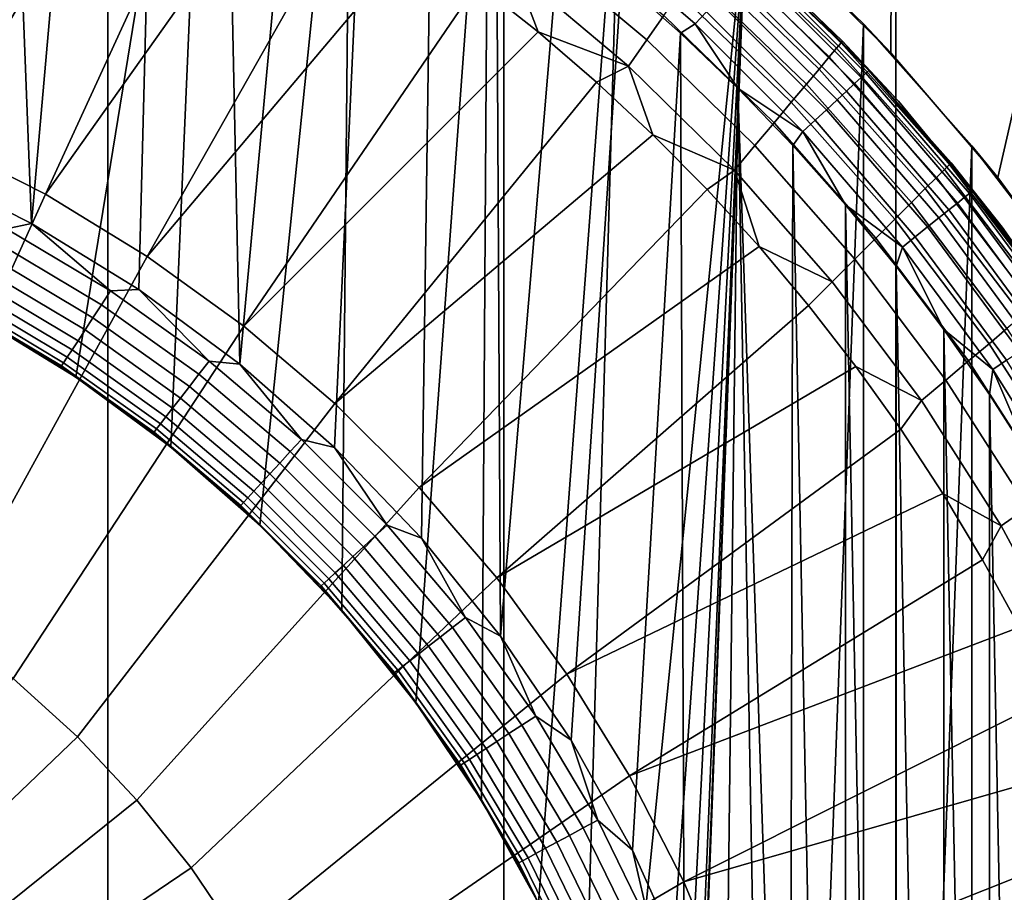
# Model space of a CAD drawing. Header units: metres. Extents: x -109 to 109, y -100 to 58.
# Tile 621 of 642: x 77.82 to 79.65, y 44.16 to 45.78. Entities that reach past the tile are written whole.
import ezdxf

# ---------------------------------------------------------------- set-up
doc = ezdxf.new("R2010")
doc.units = ezdxf.units.M
doc.layers.add('solid_21_062_100_XXX', color=7, linetype='CONTINUOUS')

msp = doc.modelspace()

# ---------------------------------------------------------------- linework, layer by layer
at = {"layer": 'solid_21_062_100_XXX'}
for points in [[(77.981873, 47.799999, 12.915263), (77.242134, 47.799999, 12.978799), (77.242157, 28.5, 12.978798), (77.981888, 28.5, 12.915262)], [(78.716789, 47.799999, 12.809598), (77.981873, 47.799999, 12.915263), (77.981888, 28.5, 12.915262), (78.716789, 28.5, 12.8096)], [(79.444473, 47.799999, 12.662149), (78.716789, 47.799999, 12.809598), (78.716789, 28.5, 12.8096), (79.444458, 28.5, 12.662155)], [(79.444473, 47.799999, -12.662149), (79.434807, 45.717884, -12.664395), (79.219284, 45.93351, -12.712416)], [(80.162544, 47.799999, -12.473401), (79.633331, 45.486401, -12.616744), (79.434807, 45.717884, -12.664395), (79.444473, 47.799999, -12.662149)], [(80.162544, 47.799999, 12.473401), (79.444473, 47.799999, 12.662149), (79.444458, 28.5, 12.662155), (80.162521, 28.5, 12.473409)], [(80.162544, 47.799999, -12.473401), (79.813087, 45.24131, -12.570739), (79.633331, 45.486401, -12.616744)], [(77.542229, 45.327286, -9.52515), (77.625603, 46.838364, -9.515654), (77.900475, 46.746822, -9.479095), (77.736526, 45.230133, -9.50188)], [(77.736526, 45.230133, -9.50188), (77.900475, 46.746822, -9.479095), (78.170082, 46.63467, -9.435327), (77.922768, 45.11618, -9.475782)], [(78.099106, 44.986286, -9.447622), (77.922768, 45.11618, -9.475782), (78.170082, 46.63467, -9.435327)], [(78.099106, 44.986286, -9.447622), (78.170082, 46.63467, -9.435327), (78.433556, 46.501625, -9.384885), (78.264076, 44.841339, -9.418214)], [(77.632202, 45.506119, -10.7), (77.840675, 45.401062, -10.7), (77.796852, 46.518616, -10.7), (77.657738, 46.566811, -10.7)], [(77.840675, 45.401062, -10.7), (77.934006, 46.464985, -10.7), (77.796852, 46.518616, -10.7)], [(78.416008, 44.682678, -9.388485), (78.264076, 44.841339, -9.418214), (78.433556, 46.501625, -9.384885)], [(78.416008, 44.682678, -9.388485), (78.433556, 46.501625, -9.384885), (78.688637, 46.348114, -9.328708), (78.553596, 44.511696, -9.359351)], [(77.840675, 45.401062, -10.7), (78.03952, 45.278679, -10.7), (78.068924, 46.406017, -10.7), (77.934006, 46.464985, -10.7)], [(78.03952, 45.278679, -10.7), (78.227257, 45.139881, -10.7), (78.201462, 46.341785, -10.7), (78.068924, 46.406017, -10.7)], [(77.668976, 45.555222, -12.715114), (77.464363, 45.639256, -12.715114), (77.797607, 46.334175, -12.535121), (77.929863, 46.279633, -12.535121)], [(78.227257, 45.139881, -10.7), (78.331413, 46.272369, -10.7), (78.201462, 46.341785, -10.7)], [(78.675667, 44.330029, -9.331731), (78.553596, 44.511696, -9.359351), (78.688637, 46.348114, -9.328708)], [(78.675667, 44.330029, -9.331731), (78.688637, 46.348114, -9.328708), (78.933357, 46.174706, -9.267886), (78.78125, 44.139473, -9.306482)], [(77.668976, 45.555222, -12.715114), (77.929863, 46.279633, -12.535121), (78.05983, 46.219849, -12.535121)], [(78.227257, 45.139881, -10.7), (78.402542, 44.985657, -10.7), (78.458496, 46.197937, -10.7), (78.331413, 46.272369, -10.7)], [(77.866348, 45.455353, -12.715114), (77.668976, 45.555222, -12.715114), (78.05983, 46.219849, -12.535121), (78.187302, 46.154915, -12.535121)], [(78.402542, 44.985657, -10.7), (78.56411, 44.817123, -10.7), (78.582603, 46.118534, -10.7), (78.458496, 46.197937, -10.7)], [(78.869804, 43.941551, -9.284328), (78.78125, 44.139473, -9.306482), (78.933357, 46.174706, -9.267886)], [(78.869804, 43.941551, -9.284328), (78.933357, 46.174706, -9.267886), (79.165985, 45.982033, -9.20366), (78.94091, 43.737865, -9.265887)], [(77.866348, 45.455353, -12.715114), (78.187302, 46.154915, -12.535121), (78.31208, 46.084942, -12.535121)], [(78.56411, 44.817123, -10.7), (78.710793, 44.635509, -10.7), (78.703438, 46.034359, -10.7), (78.582603, 46.118534, -10.7)], [(78.055252, 45.340267, -12.715114), (77.866348, 45.455353, -12.715114), (78.31208, 46.084942, -12.535121), (78.43396, 46.010033, -12.535121)], [(78.710793, 44.635509, -10.7), (78.820908, 45.945488, -10.7), (78.703438, 46.034359, -10.7)], [(78.055252, 45.340267, -12.715114), (78.43396, 46.010033, -12.535121), (78.55275, 45.930309, -12.535121)], [(78.794411, 45.970127, -12.449358), (79.013542, 45.787125, -12.449358), (78.981956, 45.741947, -12.485639), (78.766838, 45.922298, -12.485639)], [(79.092705, 45.794273, -10.709799), (78.87664, 45.980213, -10.709799), (78.857597, 45.956329, -10.702462), (79.07193, 45.771881, -10.702462)], [(78.994331, 43.529915, -9.251651), (78.94091, 43.737865, -9.265887), (79.165985, 45.982033, -9.20366)], [(79.029953, 43.319103, -9.241972), (78.994331, 43.529915, -9.251651), (79.165985, 45.982033, -9.20366)], [(79.047775, 43.106483, -9.237076), (79.029953, 43.319103, -9.241972), (79.165985, 45.982033, -9.20366)], [(79.047775, 42.893463, -9.237076), (79.165985, 45.982033, -9.20366), (79.049286, 42.893391, -9.235881)], [(79.047775, 42.893463, -9.237076), (79.047775, 43.106483, -9.237076), (79.165985, 45.982033, -9.20366)], [(79.049286, 42.893391, -9.235881), (79.165985, 45.982033, -9.20366), (79.383881, 45.771866, -9.137719), (79.165985, 40.017967, -9.203661)], [(79.165985, 45.982033, -9.20366), (79.219284, 45.93351, -12.712416), (79.434807, 45.717884, -12.664395), (79.383881, 45.771866, -9.137719)], [(79.07193, 45.771881, -10.702462), (78.857597, 45.956329, -10.702462), (78.934784, 45.852074, -10.7), (79.044884, 45.754276, -10.7)], [(79.342506, 45.736549, -12.117154), (79.124634, 45.946156, -12.117154), (79.127083, 45.949734, -12.051724), (79.345261, 45.739891, -12.051724)], [(79.127083, 45.949734, -12.051724), (79.239059, 45.846058, -10.9), (79.448883, 45.628036, -10.9), (79.345261, 45.739891, -12.051724)], [(78.234512, 45.210682, -12.715114), (78.055252, 45.340267, -12.715114), (78.55275, 45.930309, -12.535121), (78.668259, 45.845901, -12.535121)], [(78.710793, 44.635509, -10.7), (78.841553, 44.442093, -10.7), (78.934784, 45.852074, -10.7), (78.820908, 45.945488, -10.7)], [(79.117249, 45.935535, -12.181523), (79.334229, 45.726627, -12.181523), (79.320572, 45.710297, -12.243655), (79.105057, 45.918056, -12.243655)], [(79.124634, 45.946156, -12.117154), (79.342506, 45.736549, -12.117154), (79.334229, 45.726627, -12.181523), (79.117249, 45.935535, -12.181523)], [(78.766838, 45.922298, -12.485639), (78.981956, 45.741947, -12.485639), (78.947891, 45.693222, -12.514442), (78.737099, 45.870712, -12.514442)], [(79.105057, 45.918056, -12.243655), (79.320572, 45.710297, -12.243655), (79.301773, 45.687836, -12.302479), (79.088264, 45.894009, -12.302479)], [(79.088264, 45.894009, -12.302479), (79.301773, 45.687836, -12.302479), (79.278152, 45.659626, -12.356982), (79.067162, 45.863811, -12.356982)], [(79.393776, 45.685036, -10.868961), (79.185036, 45.89378, -10.868961), (79.180069, 45.888428, -10.838406), (79.388428, 45.680069, -10.838406)], [(79.393776, 45.685036, -10.868961), (79.239059, 45.846058, -10.9), (79.185036, 45.89378, -10.868961)], [(79.379639, 45.671913, -10.80937), (79.171913, 45.879639, -10.80937), (79.160767, 45.867622, -10.78257), (79.367622, 45.660767, -10.78257)], [(79.388428, 45.680069, -10.838406), (79.180069, 45.888428, -10.838406), (79.171913, 45.879639, -10.80937), (79.379639, 45.671913, -10.80937)], [(78.737099, 45.870712, -12.514442), (78.780296, 45.756947, -12.535121), (78.668259, 45.845901, -12.535121)], [(78.737099, 45.870712, -12.514442), (78.947891, 45.693222, -12.514442), (78.780296, 45.756947, -12.535121)], [(79.067162, 45.863811, -12.356982), (79.278152, 45.659626, -12.356982), (79.250107, 45.626156, -12.406224), (79.042107, 45.82798, -12.406224)], [(79.367622, 45.660767, -10.78257), (79.160767, 45.867622, -10.78257), (79.146896, 45.85268, -10.758668), (79.352676, 45.6469, -10.758668)], [(78.234512, 45.210682, -12.715114), (78.668259, 45.845901, -12.535121), (78.780296, 45.756947, -12.535121)], [(78.841553, 44.442093, -10.7), (78.955437, 44.238274, -10.7), (79.044884, 45.754276, -10.7), (78.934784, 45.852074, -10.7)], [(79.352676, 45.6469, -10.758668), (79.146896, 45.85268, -10.758668), (79.130661, 45.835175, -10.738252), (79.335175, 45.630657, -10.738252)], [(79.393776, 45.685036, -10.868961), (79.448883, 45.628036, -10.9), (79.239059, 45.846058, -10.9)], [(79.042107, 45.82798, -12.406224), (79.250107, 45.626156, -12.406224), (79.218132, 45.587997, -12.449358), (79.013542, 45.787125, -12.449358)], [(79.335175, 45.630657, -10.738252), (79.130661, 45.835175, -10.738252), (79.112442, 45.815544, -10.721828), (79.315544, 45.612446, -10.721828)], [(79.315544, 45.612446, -10.721828), (79.112442, 45.815544, -10.721828), (79.092705, 45.794273, -10.709799), (79.294273, 45.592705, -10.709799)], [(79.013542, 45.787125, -12.449358), (79.218132, 45.587997, -12.449358), (79.182777, 45.545799, -12.485639), (78.981956, 45.741947, -12.485639)], [(79.294273, 45.592705, -10.709799), (79.092705, 45.794273, -10.709799), (79.07193, 45.771881, -10.702462), (79.271881, 45.57193, -10.702462)], [(79.07193, 45.771881, -10.702462), (79.044884, 45.754276, -10.7), (79.151108, 45.652187, -10.7)], [(79.271881, 45.57193, -10.702462), (79.07193, 45.771881, -10.702462), (79.151108, 45.652187, -10.7)], [(79.165985, 40.017967, -9.203661), (79.383881, 45.771866, -9.137719), (79.383873, 40.22813, -9.137719)], [(79.383873, 40.22813, -9.137719), (79.383881, 45.771866, -9.137719), (79.585381, 45.54567, -9.071655)], [(79.383881, 45.771866, -9.137719), (79.434807, 45.717884, -12.664395), (79.633331, 45.486401, -12.616744), (79.585381, 45.54567, -9.071655)], [(78.40303, 45.067398, -12.715114), (78.234512, 45.210682, -12.715114), (78.780296, 45.756947, -12.535121), (78.888687, 45.663582, -12.535121)], [(78.947891, 45.693222, -12.514442), (78.888687, 45.663582, -12.535121), (78.780296, 45.756947, -12.535121)], [(78.955437, 44.238274, -10.7), (79.051628, 44.025524, -10.7), (79.044884, 45.754276, -10.7)], [(79.051628, 44.025524, -10.7), (79.129417, 43.805393, -10.7), (79.151108, 45.652187, -10.7), (79.044884, 45.754276, -10.7)], [(78.981956, 45.741947, -12.485639), (79.182777, 45.545799, -12.485639), (79.144646, 45.500286, -12.514442), (78.947891, 45.693222, -12.514442)], [(79.342506, 45.736549, -12.117154), (79.543686, 45.51088, -12.117154), (79.534592, 45.501728, -12.181523), (79.334229, 45.726627, -12.181523)], [(79.543686, 45.51088, -12.117154), (79.342506, 45.736549, -12.117154), (79.345261, 45.739891, -12.051724), (79.546722, 45.513962, -12.051724)], [(79.345261, 45.739891, -12.051724), (79.448883, 45.628036, -10.9), (79.641411, 45.394588, -10.9), (79.546722, 45.513962, -12.051724)], [(79.334229, 45.726627, -12.181523), (79.534592, 45.501728, -12.181523), (79.519577, 45.486668, -12.243655), (79.320572, 45.710297, -12.243655)], [(78.947891, 45.693222, -12.514442), (78.993263, 45.565956, -12.535121), (78.888687, 45.663582, -12.535121)], [(78.947891, 45.693222, -12.514442), (79.144646, 45.500286, -12.514442), (78.993263, 45.565956, -12.535121)], [(79.320572, 45.710297, -12.243655), (79.519577, 45.486668, -12.243655), (79.498909, 45.465954, -12.302479), (79.301773, 45.687836, -12.302479)], [(79.301773, 45.687836, -12.302479), (79.498909, 45.465954, -12.302479), (79.472946, 45.439941, -12.356982), (79.278152, 45.659626, -12.356982)], [(79.580635, 45.456722, -10.838406), (79.388428, 45.680069, -10.838406), (79.379639, 45.671913, -10.80937), (79.571259, 45.449245, -10.80937)], [(79.586342, 45.461273, -10.868961), (79.393776, 45.685036, -10.868961), (79.388428, 45.680069, -10.838406), (79.580635, 45.456722, -10.838406)], [(79.586342, 45.461273, -10.868961), (79.448883, 45.628036, -10.9), (79.393776, 45.685036, -10.868961)], [(78.40303, 45.067398, -12.715114), (78.888687, 45.663582, -12.535121), (78.993263, 45.565956, -12.535121)], [(79.278152, 45.659626, -12.356982), (79.472946, 45.439941, -12.356982), (79.442131, 45.409081, -12.406224), (79.250107, 45.626156, -12.406224)], [(79.558441, 45.439026, -10.78257), (79.367622, 45.660767, -10.78257), (79.352676, 45.6469, -10.758668), (79.542503, 45.426315, -10.758668)], [(79.571259, 45.449245, -10.80937), (79.379639, 45.671913, -10.80937), (79.367622, 45.660767, -10.78257), (79.558441, 45.439026, -10.78257)], [(79.129417, 43.805393, -10.7), (79.188255, 43.579479, -10.7), (79.151108, 45.652187, -10.7)], [(79.227715, 43.34938, -10.7), (79.24752, 43.116745, -10.7), (79.253197, 45.546055, -10.7), (79.151108, 45.652187, -10.7)], [(79.271881, 45.57193, -10.702462), (79.151108, 45.652187, -10.7), (79.253197, 45.546055, -10.7)], [(79.188255, 43.579479, -10.7), (79.227715, 43.34938, -10.7), (79.151108, 45.652187, -10.7)], [(79.542503, 45.426315, -10.758668), (79.352676, 45.6469, -10.758668), (79.335175, 45.630657, -10.738252), (79.523834, 45.41143, -10.738252)], [(79.250107, 45.626156, -12.406224), (79.442131, 45.409081, -12.406224), (79.406998, 45.37389, -12.449358), (79.218132, 45.587997, -12.449358)], [(79.523834, 45.41143, -10.738252), (79.335175, 45.630657, -10.738252), (79.315544, 45.612446, -10.721828), (79.502899, 45.394733, -10.721828)], [(79.586342, 45.461273, -10.868961), (79.641411, 45.394588, -10.9), (79.448883, 45.628036, -10.9)], [(79.502899, 45.394733, -10.721828), (79.315544, 45.612446, -10.721828), (79.294273, 45.592705, -10.709799), (79.480209, 45.37664, -10.709799)], [(79.218132, 45.587997, -12.449358), (79.406998, 45.37389, -12.449358), (79.368141, 45.334984, -12.485639), (79.182777, 45.545799, -12.485639)], [(79.480209, 45.37664, -10.709799), (79.294273, 45.592705, -10.709799), (79.271881, 45.57193, -10.702462), (79.456329, 45.357594, -10.702462)], [(78.559753, 44.911301, -12.715114), (78.40303, 45.067398, -12.715114), (78.993263, 45.565956, -12.535121), (79.093849, 45.464233, -12.535121)], [(79.144646, 45.500286, -12.514442), (79.093849, 45.464233, -12.535121), (78.993263, 45.565956, -12.535121)], [(79.271881, 45.57193, -10.702462), (79.253197, 45.546055, -10.7), (79.351074, 45.435951, -10.7)], [(79.456329, 45.357594, -10.702462), (79.271881, 45.57193, -10.702462), (79.351074, 45.435951, -10.7)], [(77.543953, 44.743759, -12.851696), (77.402473, 44.821007, -12.851696), (77.668976, 45.555222, -12.715114), (77.866348, 45.455353, -12.715114)], [(79.182777, 45.545799, -12.485639), (79.368141, 45.334984, -12.485639), (79.326248, 45.293022, -12.514442), (79.144646, 45.500286, -12.514442)], [(79.24752, 43.116745, -10.7), (79.253189, 40.453938, -10.7), (79.351067, 40.564041, -10.7), (79.253197, 45.546055, -10.7)], [(79.351067, 40.564041, -10.7), (79.351074, 45.435951, -10.7), (79.253197, 45.546055, -10.7)], [(79.383873, 40.22813, -9.137719), (79.585381, 45.54567, -9.071655), (79.585381, 40.45433, -9.071655)], [(79.585381, 45.54567, -9.071655), (79.633331, 45.486401, -12.616744), (79.813087, 45.24131, -12.570739), (79.768608, 45.305695, -9.007257)], [(79.585381, 40.45433, -9.071655), (79.585381, 45.54567, -9.071655), (79.768608, 45.305695, -9.007257)], [(79.543686, 45.51088, -12.117154), (79.727005, 45.270466, -12.117154), (79.717148, 45.262154, -12.181523), (79.534592, 45.501728, -12.181523)], [(79.727005, 45.270466, -12.117154), (79.543686, 45.51088, -12.117154), (79.546722, 45.513962, -12.051724), (79.730286, 45.273266, -12.051724)], [(79.546722, 45.513962, -12.051724), (79.641411, 45.394588, -10.9), (79.815491, 45.147091, -10.9), (79.730286, 45.273266, -12.051724)], [(77.793968, 45.391037, -10.697537), (77.840675, 45.401062, -10.7), (77.632202, 45.506119, -10.7)], [(79.144646, 45.500286, -12.514442), (79.190292, 45.358566, -12.535121), (79.093849, 45.464233, -12.535121)], [(79.144646, 45.500286, -12.514442), (79.326248, 45.293022, -12.514442), (79.190292, 45.358566, -12.535121)], [(79.534592, 45.501728, -12.181523), (79.717148, 45.262154, -12.181523), (79.700897, 45.248474, -12.243655), (79.519577, 45.486668, -12.243655)], [(79.519577, 45.486668, -12.243655), (79.700897, 45.248474, -12.243655), (79.67852, 45.22966, -12.302479), (79.498909, 45.465954, -12.302479)], [(77.678864, 44.65554, -12.851696), (77.543953, 44.743759, -12.851696), (77.866348, 45.455353, -12.715114), (78.055252, 45.340267, -12.715114)], [(78.559753, 44.911301, -12.715114), (79.093849, 45.464233, -12.535121), (79.190292, 45.358566, -12.535121)], [(79.498909, 45.465954, -12.302479), (79.67852, 45.22966, -12.302479), (79.650421, 45.206036, -12.356982), (79.472946, 45.439941, -12.356982)], [(79.755608, 45.219639, -10.838406), (79.580635, 45.456722, -10.838406), (79.571259, 45.449245, -10.80937), (79.745705, 45.212883, -10.80937)], [(79.761642, 45.223751, -10.868961), (79.586342, 45.461273, -10.868961), (79.580635, 45.456722, -10.838406), (79.755608, 45.219639, -10.838406)], [(79.761642, 45.223751, -10.868961), (79.641411, 45.394588, -10.9), (79.586342, 45.461273, -10.868961)], [(79.472946, 45.439941, -12.356982), (79.650421, 45.206036, -12.356982), (79.617065, 45.178005, -12.406224), (79.442131, 45.409081, -12.406224)], [(79.732162, 45.203648, -10.78257), (79.558441, 45.439026, -10.78257), (79.542503, 45.426315, -10.758668), (79.715317, 45.192165, -10.758668)], [(79.745705, 45.212883, -10.80937), (79.571259, 45.449245, -10.80937), (79.558441, 45.439026, -10.78257), (79.732162, 45.203648, -10.78257)], [(79.351067, 40.564041, -10.7), (79.444527, 40.677876, -10.7), (79.351074, 45.435951, -10.7)], [(79.444527, 40.677876, -10.7), (79.444534, 45.322117, -10.7), (79.351074, 45.435951, -10.7)], [(79.456329, 45.357594, -10.702462), (79.351074, 45.435951, -10.7), (79.444534, 45.322117, -10.7)], [(79.715317, 45.192165, -10.758668), (79.542503, 45.426315, -10.758668), (79.523834, 45.41143, -10.738252), (79.695587, 45.178715, -10.738252)], [(77.986992, 45.276016, -10.697537), (77.840675, 45.401062, -10.7), (77.793968, 45.391037, -10.697537)], [(77.986992, 45.276016, -10.697537), (78.03952, 45.278679, -10.7), (77.840675, 45.401062, -10.7)], [(79.442131, 45.409081, -12.406224), (79.617065, 45.178005, -12.406224), (79.579033, 45.146049, -12.449358), (79.406998, 45.37389, -12.449358)], [(79.695587, 45.178715, -10.738252), (79.523834, 45.41143, -10.738252), (79.502899, 45.394733, -10.721828), (79.673462, 45.163631, -10.721828)], [(77.986992, 45.276016, -10.697537), (77.793968, 45.391037, -10.697537), (77.779427, 45.364174, -10.690202), (77.970291, 45.250443, -10.690202)], [(79.673462, 45.163631, -10.721828), (79.502899, 45.394733, -10.721828), (79.480209, 45.37664, -10.709799), (79.649483, 45.147282, -10.709799)], [(79.761642, 45.223751, -10.868961), (79.815491, 45.147091, -10.9), (79.641411, 45.394588, -10.9)], [(77.970291, 45.250443, -10.690202), (77.779427, 45.364174, -10.690202), (77.765617, 45.33865, -10.678173), (77.954414, 45.226147, -10.678173)], [(79.406998, 45.37389, -12.449358), (79.579033, 45.146049, -12.449358), (79.536987, 45.110714, -12.485639), (79.368141, 45.334984, -12.485639)], [(79.649483, 45.147282, -10.709799), (79.480209, 45.37664, -10.709799), (79.456329, 45.357594, -10.702462), (79.624245, 45.130074, -10.702462)], [(78.703712, 44.743359, -12.715114), (78.559753, 44.911301, -12.715114), (79.190292, 45.358566, -12.535121), (79.282433, 45.24913, -12.535121)], [(79.326248, 45.293022, -12.514442), (79.282433, 45.24913, -12.535121), (79.190292, 45.358566, -12.535121)], [(79.456329, 45.357594, -10.702462), (79.444534, 45.322117, -10.7), (79.53344, 45.204704, -10.7)], [(79.624245, 45.130074, -10.702462), (79.456329, 45.357594, -10.702462), (79.53344, 45.204704, -10.7)], [(77.806358, 44.556908, -12.851696), (77.678864, 44.65554, -12.851696), (78.055252, 45.340267, -12.715114), (78.234512, 45.210682, -12.715114)], [(77.954414, 45.226147, -10.678173), (77.765617, 45.33865, -10.678173), (77.752869, 45.315098, -10.661748), (77.939766, 45.203728, -10.661748)], [(79.368141, 45.334984, -12.485639), (79.536987, 45.110714, -12.485639), (79.491638, 45.072609, -12.514442), (79.326248, 45.293022, -12.514442)], [(77.939766, 45.203728, -10.661748), (77.752869, 45.315098, -10.661748), (77.741501, 45.294098, -10.641333), (77.926712, 45.183739, -10.641333)], [(79.444527, 40.677876, -10.7), (79.53344, 40.795288, -10.7), (79.444534, 45.322117, -10.7)], [(79.53344, 40.795288, -10.7), (79.53344, 45.204704, -10.7), (79.444534, 45.322117, -10.7)], [(77.926712, 45.183739, -10.641333), (77.741501, 45.294098, -10.641333), (77.731804, 45.276169, -10.61743), (77.915558, 45.166676, -10.61743)], [(79.326248, 45.293022, -12.514442), (79.491638, 45.072609, -12.514442), (79.370117, 45.136097, -12.535121), (79.282433, 45.24913, -12.535121)], [(79.585381, 40.45433, -9.071655), (79.768608, 45.305695, -9.007257), (79.7686, 40.694302, -9.007258)], [(77.915558, 45.166676, -10.61743), (77.731804, 45.276169, -10.61743), (77.723999, 45.261753, -10.590631), (77.906593, 45.15295, -10.590631)], [(78.169868, 45.145447, -10.697537), (77.986992, 45.276016, -10.697537), (77.970291, 45.250443, -10.690202), (78.151108, 45.121342, -10.690202)], [(78.169868, 45.145447, -10.697537), (78.03952, 45.278679, -10.7), (77.986992, 45.276016, -10.697537)], [(78.169868, 45.145447, -10.697537), (78.227257, 45.139881, -10.7), (78.03952, 45.278679, -10.7)], [(77.906593, 45.15295, -10.590631), (77.723999, 45.261753, -10.590631), (77.718292, 45.251205, -10.561594), (77.900032, 45.142914, -10.561594)], [(77.900032, 45.142914, -10.561594), (77.718292, 45.251205, -10.561594), (77.714821, 45.244789, -10.531038), (77.896042, 45.136803, -10.531038)], [(77.714821, 45.244789, -10.531038), (77.775002, 45.208363, -10.5), (77.870117, 45.150646, -10.5)], [(77.896042, 45.136803, -10.531038), (77.714821, 45.244789, -10.531038), (77.870117, 45.150646, -10.5)], [(78.151108, 45.121342, -10.690202), (77.970291, 45.250443, -10.690202), (77.954414, 45.226147, -10.678173), (78.133278, 45.098438, -10.678173)], [(78.703712, 44.743359, -12.715114), (79.282433, 45.24913, -12.535121), (79.370117, 45.136097, -12.535121)], [(77.870117, 45.150646, -10.5), (77.775002, 45.208363, -10.5), (77.736526, 45.230133, -9.50188), (77.922768, 45.11618, -9.475782)], [(78.133278, 45.098438, -10.678173), (77.954414, 45.226147, -10.678173), (77.939766, 45.203728, -10.661748), (78.116837, 45.077309, -10.661748)], [(77.925636, 44.448479, -12.851696), (77.806358, 44.556908, -12.851696), (78.234512, 45.210682, -12.715114), (78.40303, 45.067398, -12.715114)], [(78.116837, 45.077309, -10.661748), (77.939766, 45.203728, -10.661748), (77.926712, 45.183739, -10.641333), (78.102165, 45.058464, -10.641333)], [(79.617691, 40.916134, -10.7), (79.617699, 45.083858, -10.7), (79.53344, 45.204704, -10.7)], [(79.624245, 45.130074, -10.702462), (79.53344, 45.204704, -10.7), (79.617699, 45.083858, -10.7)], [(79.53344, 40.795288, -10.7), (79.617691, 40.916134, -10.7), (79.53344, 45.204704, -10.7)], [(79.650421, 45.206036, -12.356982), (79.809525, 44.959274, -12.356982), (79.773888, 44.93428, -12.406224), (79.617065, 45.178005, -12.406224)], [(78.102165, 45.058464, -10.641333), (77.926712, 45.183739, -10.641333), (77.915558, 45.166676, -10.61743), (78.089645, 45.042377, -10.61743)], [(78.089645, 45.042377, -10.61743), (77.915558, 45.166676, -10.61743), (77.906593, 45.15295, -10.590631), (78.079582, 45.029442, -10.590631)], [(79.617065, 45.178005, -12.406224), (79.773888, 44.93428, -12.406224), (79.733253, 44.905788, -12.449358), (79.579033, 45.146049, -12.449358)], [(77.962624, 45.088833, -10.5), (77.870117, 45.150646, -10.5), (77.922768, 45.11618, -9.475782)], [(77.896042, 45.136803, -10.531038), (77.870117, 45.150646, -10.5), (77.962624, 45.088833, -10.5)], [(78.079582, 45.029442, -10.590631), (77.906593, 45.15295, -10.590631), (77.900032, 45.142914, -10.561594), (78.072212, 45.019978, -10.561594)], [(78.341331, 45.000221, -10.697537), (78.169868, 45.145447, -10.697537), (78.151108, 45.121342, -10.690202), (78.320648, 44.977749, -10.690202)], [(78.341331, 45.000221, -10.697537), (78.227257, 45.139881, -10.7), (78.169868, 45.145447, -10.697537)], [(79.579033, 45.146049, -12.449358), (79.733253, 44.905788, -12.449358), (79.688332, 44.874287, -12.485639), (79.536987, 45.110714, -12.485639)], [(79.801147, 44.905918, -10.709799), (79.649483, 45.147282, -10.709799), (79.624245, 45.130074, -10.702462), (79.774689, 44.890644, -10.702462)], [(78.072212, 45.019978, -10.561594), (77.900032, 45.142914, -10.561594), (77.896042, 45.136803, -10.531038), (78.067734, 45.014221, -10.531038)], [(78.067734, 45.014221, -10.531038), (77.896042, 45.136803, -10.531038), (77.962624, 45.088833, -10.5), (78.052345, 45.023048, -10.5)], [(78.341331, 45.000221, -10.697537), (78.402542, 44.985657, -10.7), (78.227257, 45.139881, -10.7)], [(78.834015, 44.564617, -12.715114), (78.703712, 44.743359, -12.715114), (79.370117, 45.136097, -12.535121), (79.453224, 45.019646, -12.535121)], [(79.491638, 45.072609, -12.514442), (79.453224, 45.019646, -12.535121), (79.370117, 45.136097, -12.535121)], [(79.624245, 45.130074, -10.702462), (79.617699, 45.083858, -10.7), (79.697105, 44.959843, -10.7)], [(79.774689, 44.890644, -10.702462), (79.624245, 45.130074, -10.702462), (79.697105, 44.959843, -10.7)], [(78.052345, 45.023048, -10.5), (77.962624, 45.088833, -10.5), (77.922768, 45.11618, -9.475782), (78.099106, 44.986286, -9.447622)], [(78.320648, 44.977749, -10.690202), (78.151108, 45.121342, -10.690202), (78.133278, 45.098438, -10.678173), (78.300987, 44.956398, -10.678173)], [(79.536987, 45.110714, -12.485639), (79.688332, 44.874287, -12.485639), (79.639885, 44.840313, -12.514442), (79.491638, 45.072609, -12.514442)], [(78.300987, 44.956398, -10.678173), (78.133278, 45.098438, -10.678173), (78.116837, 45.077309, -10.661748), (78.282852, 44.936695, -10.661748)], [(78.282852, 44.936695, -10.661748), (78.116837, 45.077309, -10.661748), (78.102165, 45.058464, -10.641333), (78.266685, 44.919128, -10.641333)], [(79.491638, 45.072609, -12.514442), (79.639885, 44.840313, -12.514442), (79.531601, 44.899971, -12.535121), (79.453224, 45.019646, -12.535121)], [(79.617691, 40.916134, -10.7), (79.697105, 41.040146, -10.7), (79.617699, 45.083858, -10.7)], [(79.697105, 41.040146, -10.7), (79.697105, 44.959843, -10.7), (79.617699, 45.083858, -10.7)], [(78.035942, 44.33094, -12.851696), (77.925636, 44.448479, -12.851696), (78.40303, 45.067398, -12.715114), (78.559753, 44.911301, -12.715114)], [(78.266685, 44.919128, -10.641333), (78.102165, 45.058464, -10.641333), (78.089645, 45.042377, -10.61743), (78.252876, 44.904129, -10.61743)], [(78.252876, 44.904129, -10.61743), (78.089645, 45.042377, -10.61743), (78.079582, 45.029442, -10.590631), (78.241776, 44.892071, -10.590631)], [(78.139114, 44.953411, -10.5), (78.052345, 45.023048, -10.5), (78.099106, 44.986286, -9.447622)], [(78.067734, 45.014221, -10.531038), (78.052345, 45.023048, -10.5), (78.139114, 44.953411, -10.5)], [(78.23365, 44.883247, -10.561594), (78.072212, 45.019978, -10.561594), (78.067734, 45.014221, -10.531038), (78.228706, 44.87788, -10.531038)], [(78.241776, 44.892071, -10.590631), (78.079582, 45.029442, -10.590631), (78.072212, 45.019978, -10.561594), (78.23365, 44.883247, -10.561594)], [(78.834015, 44.564617, -12.715114), (79.453224, 45.019646, -12.535121), (79.531601, 44.899971, -12.535121)], [(78.067734, 45.014221, -10.531038), (78.139114, 44.953411, -10.5), (78.222755, 44.880054, -10.5)], [(78.228706, 44.87788, -10.531038), (78.067734, 45.014221, -10.531038), (78.222755, 44.880054, -10.5)], [(78.500221, 44.841335, -10.697537), (78.341331, 45.000221, -10.697537), (78.320648, 44.977749, -10.690202), (78.477745, 44.820644, -10.690202)], [(78.500221, 44.841335, -10.697537), (78.402542, 44.985657, -10.7), (78.341331, 45.000221, -10.697537)], [(78.222755, 44.880054, -10.5), (78.139114, 44.953411, -10.5), (78.099106, 44.986286, -9.447622), (78.264076, 44.841339, -9.418214)], [(78.500221, 44.841335, -10.697537), (78.56411, 44.817123, -10.7), (78.402542, 44.985657, -10.7)], [(78.477745, 44.820644, -10.690202), (78.320648, 44.977749, -10.690202), (78.300987, 44.956398, -10.678173), (78.456398, 44.800991, -10.678173)], [(78.456398, 44.800991, -10.678173), (78.300987, 44.956398, -10.678173), (78.282852, 44.936695, -10.661748), (78.436699, 44.782852, -10.661748)], [(78.436699, 44.782852, -10.661748), (78.282852, 44.936695, -10.661748), (78.266685, 44.919128, -10.641333), (78.419128, 44.766682, -10.641333)], [(78.136589, 44.205029, -12.851696), (78.035942, 44.33094, -12.851696), (78.559753, 44.911301, -12.715114), (78.703712, 44.743359, -12.715114)], [(78.419128, 44.766682, -10.641333), (78.266685, 44.919128, -10.641333), (78.252876, 44.904129, -10.61743), (78.404129, 44.752876, -10.61743)], [(78.392075, 44.741776, -10.590631), (78.241776, 44.892071, -10.590631), (78.23365, 44.883247, -10.561594), (78.383247, 44.73365, -10.561594)], [(78.404129, 44.752876, -10.61743), (78.252876, 44.904129, -10.61743), (78.241776, 44.892071, -10.590631), (78.392075, 44.741776, -10.590631)], [(78.94986, 44.376175, -12.715114), (78.834015, 44.564617, -12.715114), (79.531601, 44.899971, -12.535121), (79.605133, 44.777256, -12.535121)], [(79.639885, 44.840313, -12.514442), (79.605133, 44.777256, -12.535121), (79.531601, 44.899971, -12.535121)], [(78.303123, 44.80312, -10.5), (78.222755, 44.880054, -10.5), (78.264076, 44.841339, -9.418214)], [(78.228706, 44.87788, -10.531038), (78.222755, 44.880054, -10.5), (78.303123, 44.80312, -10.5)], [(78.383247, 44.73365, -10.561594), (78.23365, 44.883247, -10.561594), (78.228706, 44.87788, -10.531038), (78.377876, 44.72871, -10.531038)], [(78.377876, 44.72871, -10.531038), (78.228706, 44.87788, -10.531038), (78.303123, 44.80312, -10.5)], [(79.688332, 44.874287, -12.485639), (79.821304, 44.62706, -12.485639), (79.770126, 44.597466, -12.514442), (79.639885, 44.840313, -12.514442)], [(78.380058, 44.722752, -10.5), (78.303123, 44.80312, -10.5), (78.264076, 44.841339, -9.418214), (78.416008, 44.682678, -9.388485)], [(78.645447, 44.669868, -10.697537), (78.500221, 44.841335, -10.697537), (78.477745, 44.820644, -10.690202), (78.621338, 44.651108, -10.690202)], [(78.645447, 44.669868, -10.697537), (78.56411, 44.817123, -10.7), (78.500221, 44.841335, -10.697537)], [(79.639885, 44.840313, -12.514442), (79.770126, 44.597466, -12.514442), (79.673706, 44.651699, -12.535121), (79.605133, 44.777256, -12.535121)], [(78.621338, 44.651108, -10.690202), (78.477745, 44.820644, -10.690202), (78.456398, 44.800991, -10.678173), (78.598442, 44.633282, -10.678173)], [(78.645447, 44.669868, -10.697537), (78.710793, 44.635509, -10.7), (78.56411, 44.817123, -10.7)], [(78.377876, 44.72871, -10.531038), (78.303123, 44.80312, -10.5), (78.380058, 44.722752, -10.5)], [(78.598442, 44.633282, -10.678173), (78.456398, 44.800991, -10.678173), (78.436699, 44.782852, -10.661748), (78.577309, 44.616833, -10.661748)], [(78.577309, 44.616833, -10.661748), (78.436699, 44.782852, -10.661748), (78.419128, 44.766682, -10.641333), (78.558464, 44.602169, -10.641333)], [(78.558464, 44.602169, -10.641333), (78.419128, 44.766682, -10.641333), (78.404129, 44.752876, -10.61743), (78.542381, 44.589645, -10.61743)], [(78.94986, 44.376175, -12.715114), (79.605133, 44.777256, -12.535121), (79.673706, 44.651699, -12.535121)], [(78.226944, 44.071533, -12.851696), (78.136589, 44.205029, -12.851696), (78.703712, 44.743359, -12.715114), (78.834015, 44.564617, -12.715114)], [(78.542381, 44.589645, -10.61743), (78.404129, 44.752876, -10.61743), (78.392075, 44.741776, -10.590631), (78.529442, 44.579578, -10.590631)], [(78.519981, 44.572212, -10.561594), (78.383247, 44.73365, -10.561594), (78.377876, 44.72871, -10.531038), (78.514221, 44.56773, -10.531038)], [(78.377876, 44.72871, -10.531038), (78.380058, 44.722752, -10.5), (78.453415, 44.639107, -10.5)], [(78.514221, 44.56773, -10.531038), (78.377876, 44.72871, -10.531038), (78.453415, 44.639107, -10.5)], [(78.529442, 44.579578, -10.590631), (78.392075, 44.741776, -10.590631), (78.383247, 44.73365, -10.561594), (78.519981, 44.572212, -10.561594)], [(78.453415, 44.639107, -10.5), (78.380058, 44.722752, -10.5), (78.416008, 44.682678, -9.388485)], [(78.523056, 44.552338, -10.5), (78.453415, 44.639107, -10.5), (78.416008, 44.682678, -9.388485), (78.553596, 44.511696, -9.359351)], [(78.776016, 44.486996, -10.697537), (78.645447, 44.669868, -10.697537), (78.621338, 44.651108, -10.690202), (78.750443, 44.470287, -10.690202)], [(78.776016, 44.486996, -10.697537), (78.710793, 44.635509, -10.7), (78.645447, 44.669868, -10.697537)], [(78.750443, 44.470287, -10.690202), (78.621338, 44.651108, -10.690202), (78.598442, 44.633282, -10.678173), (78.726151, 44.454414, -10.678173)], [(79.050514, 44.179207, -12.715114), (78.94986, 44.376175, -12.715114), (79.673706, 44.651699, -12.535121), (79.737198, 44.523499, -12.535121)], [(78.514221, 44.56773, -10.531038), (78.453415, 44.639107, -10.5), (78.523056, 44.552338, -10.5)], [(78.726151, 44.454414, -10.678173), (78.598442, 44.633282, -10.678173), (78.577309, 44.616833, -10.661748), (78.703728, 44.43977, -10.661748)], [(78.776016, 44.486996, -10.697537), (78.841553, 44.442093, -10.7), (78.710793, 44.635509, -10.7)], [(78.703728, 44.43977, -10.661748), (78.577309, 44.616833, -10.661748), (78.558464, 44.602169, -10.641333), (78.683739, 44.426708, -10.641333)], [(78.683739, 44.426708, -10.641333), (78.558464, 44.602169, -10.641333), (78.542381, 44.589645, -10.61743), (78.666672, 44.415558, -10.61743)], [(78.652954, 44.406593, -10.590631), (78.529442, 44.579578, -10.590631), (78.519981, 44.572212, -10.561594), (78.642914, 44.400036, -10.561594)], [(78.666672, 44.415558, -10.61743), (78.542381, 44.589645, -10.61743), (78.529442, 44.579578, -10.590631), (78.652954, 44.406593, -10.590631)], [(78.306435, 43.931301, -12.851696), (78.226944, 44.071533, -12.851696), (78.834015, 44.564617, -12.715114), (78.94986, 44.376175, -12.715114)], [(78.642914, 44.400036, -10.561594), (78.519981, 44.572212, -10.561594), (78.514221, 44.56773, -10.531038), (78.636803, 44.396042, -10.531038)], [(78.514221, 44.56773, -10.531038), (78.523056, 44.552338, -10.5), (78.588837, 44.462616, -10.5)], [(78.636803, 44.396042, -10.531038), (78.514221, 44.56773, -10.531038), (78.588837, 44.462616, -10.5)], [(77.349464, 44.028683, -12.936292), (77.806358, 44.556908, -12.851696), (77.925636, 44.448479, -12.851696), (77.398727, 43.943356, -12.939239)], [(78.588837, 44.462616, -10.5), (78.523056, 44.552338, -10.5), (78.553596, 44.511696, -9.359351)], [(79.050514, 44.179207, -12.715114), (79.737198, 44.523499, -12.535121), (79.795517, 44.392868, -12.535121)], [(78.65065, 44.370113, -10.5), (78.588837, 44.462616, -10.5), (78.553596, 44.511696, -9.359351), (78.675667, 44.330029, -9.331731)], [(78.891037, 44.293964, -10.697537), (78.776016, 44.486996, -10.697537), (78.750443, 44.470287, -10.690202), (78.864174, 44.279427, -10.690202)], [(78.891037, 44.293964, -10.697537), (78.841553, 44.442093, -10.7), (78.776016, 44.486996, -10.697537)], [(78.864174, 44.279427, -10.690202), (78.750443, 44.470287, -10.690202), (78.726151, 44.454414, -10.678173), (78.838646, 44.265614, -10.678173)], [(78.636803, 44.396042, -10.531038), (78.588837, 44.462616, -10.5), (78.65065, 44.370113, -10.5)], [(78.838646, 44.265614, -10.678173), (78.726151, 44.454414, -10.678173), (78.703728, 44.43977, -10.661748), (78.815094, 44.252869, -10.661748)], [(77.398727, 43.943356, -12.939239), (77.925636, 44.448479, -12.851696), (78.035942, 44.33094, -12.851696), (77.447929, 43.858143, -12.941486)], [(78.815094, 44.252869, -10.661748), (78.703728, 44.43977, -10.661748), (78.683739, 44.426708, -10.641333), (78.794098, 44.241505, -10.641333)], [(78.891037, 44.293964, -10.697537), (78.955437, 44.238274, -10.7), (78.841553, 44.442093, -10.7)], [(78.776169, 44.2318, -10.61743), (78.666672, 44.415558, -10.61743), (78.652954, 44.406593, -10.590631), (78.761757, 44.223999, -10.590631)], [(78.794098, 44.241505, -10.641333), (78.683739, 44.426708, -10.641333), (78.666672, 44.415558, -10.61743), (78.776169, 44.2318, -10.61743)], [(78.751205, 44.218292, -10.561594), (78.642914, 44.400036, -10.561594), (78.636803, 44.396042, -10.531038), (78.744789, 44.214821, -10.531038)], [(78.636803, 44.396042, -10.531038), (78.65065, 44.370113, -10.5), (78.708366, 44.274998, -10.5)], [(78.744789, 44.214821, -10.531038), (78.636803, 44.396042, -10.531038), (78.708366, 44.274998, -10.5)], [(78.761757, 44.223999, -10.590631), (78.652954, 44.406593, -10.590631), (78.642914, 44.400036, -10.561594), (78.751205, 44.218292, -10.561594)], [(79.135368, 43.974934, -12.715114), (79.050514, 44.179207, -12.715114), (79.795517, 44.392868, -12.535121), (79.848564, 44.260006, -12.535121)], [(78.374557, 43.78521, -12.851696), (78.306435, 43.931301, -12.851696), (78.94986, 44.376175, -12.715114), (79.050514, 44.179207, -12.715114)], [(78.708366, 44.274998, -10.5), (78.65065, 44.370113, -10.5), (78.675667, 44.330029, -9.331731)], [(77.447929, 43.858143, -12.941486), (78.035942, 44.33094, -12.851696), (78.136589, 44.205029, -12.851696), (77.497253, 43.772709, -12.943042)], [(78.761879, 44.177456, -10.5), (78.708366, 44.274998, -10.5), (78.675667, 44.330029, -9.331731), (78.78125, 44.139473, -9.306482)], [(78.989723, 44.092094, -10.697537), (78.891037, 44.293964, -10.697537), (78.864174, 44.279427, -10.690202), (78.961754, 44.079823, -10.690202)], [(78.989723, 44.092094, -10.697537), (78.955437, 44.238274, -10.7), (78.891037, 44.293964, -10.697537)], [(78.744789, 44.214821, -10.531038), (78.708366, 44.274998, -10.5), (78.761879, 44.177456, -10.5)], [(78.961754, 44.079823, -10.690202), (78.864174, 44.279427, -10.690202), (78.838646, 44.265614, -10.678173), (78.935173, 44.068169, -10.678173)], [(77.25, 44.200962, -11.5), (77.943375, 43, -9.5), (77.221687, 44.25, -9.554784), (77.221687, 44.25, -11.5)], [(77.487007, 43.790459, -9.531031), (77.221687, 44.25, -9.554784), (77.943375, 43, -9.5)], [(78.910652, 44.057411, -10.661748), (78.815094, 44.252869, -10.661748), (78.794098, 44.241505, -10.641333), (78.888786, 44.047817, -10.641333)], [(78.935173, 44.068169, -10.678173), (78.838646, 44.265614, -10.678173), (78.815094, 44.252869, -10.661748), (78.910652, 44.057411, -10.661748)], [(79.135368, 43.974934, -12.715114), (79.848564, 44.260006, -12.535121), (79.896255, 44.125134, -12.535121)], [(78.870117, 44.039631, -10.61743), (78.776169, 44.2318, -10.61743), (78.761757, 44.223999, -10.590631), (78.855103, 44.033047, -10.590631)], [(78.888786, 44.047817, -10.641333), (78.794098, 44.241505, -10.641333), (78.776169, 44.2318, -10.61743), (78.870117, 44.039631, -10.61743)], [(78.989723, 44.092094, -10.697537), (79.051628, 44.025524, -10.7), (78.955437, 44.238274, -10.7)], [(78.844124, 44.028229, -10.561594), (78.751205, 44.218292, -10.561594), (78.744789, 44.214821, -10.531038), (78.83744, 44.025295, -10.531038)], [(78.744789, 44.214821, -10.531038), (78.761879, 44.177456, -10.5), (78.811089, 44.077675, -10.5)], [(78.83744, 44.025295, -10.531038), (78.744789, 44.214821, -10.531038), (78.811089, 44.077675, -10.5)], [(78.855103, 44.033047, -10.590631), (78.761757, 44.223999, -10.590631), (78.751205, 44.218292, -10.561594), (78.844124, 44.028229, -10.561594)], [(77.892876, 43.087471, -12.930264), (77.25, 44.200962, -12.928216), (77.299957, 44.114437, -12.932627)], [(77.25, 44.200962, -11.5), (77.25, 44.200962, -12.928216), (77.892876, 43.087471, -12.930264), (77.943375, 43, -12.925397)], [(77.25, 44.200962, -11.5), (77.943375, 43, -12.925397), (77.943375, 43, -9.5)], [(77.497253, 43.772709, -12.943042), (78.136589, 44.205029, -12.851696), (78.226944, 44.071533, -12.851696), (77.546753, 43.68697, -12.943901)], [(78.430893, 43.634178, -12.851696), (78.374557, 43.78521, -12.851696), (79.050514, 44.179207, -12.715114), (79.135368, 43.974934, -12.715114)], [(78.811089, 44.077675, -10.5), (78.761879, 44.177456, -10.5), (78.78125, 44.139473, -9.306482)]]:
    msp.add_3dface(points, dxfattribs=at)

doc.saveas('drawing.dxf')
